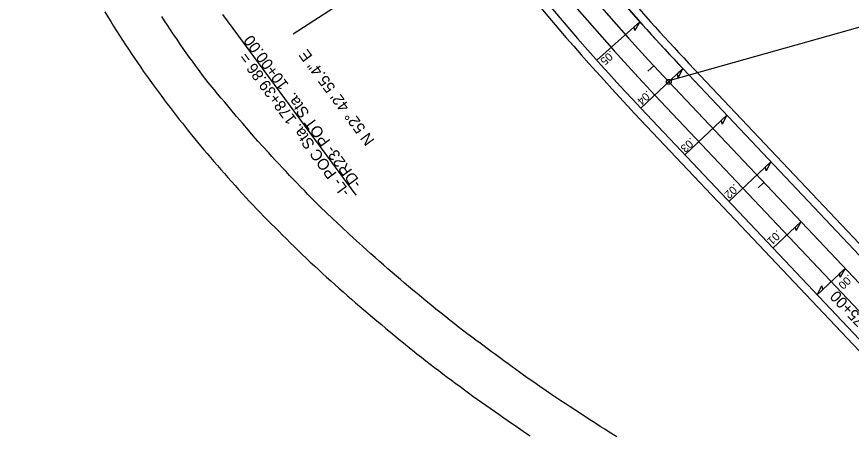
# Model space of a CAD drawing. Extents: x 472216 to 481979, y 489069 to 507339.
# Drawn here: x 474509 to 475030, y 503061 to 503322 of the extents above; entities that cross this region are included whole.
import ezdxf

# ---------------------------------------------------------------- set-up
doc = ezdxf.new("R2010")
doc.units = 0
for name, color, linetype in [('Old_Level_12', 7, 'Continuous'), ('Prop Drainage Structure Drop Inlet Grate 2 Narrow Slots and Sag Grates 840 24 CELL', 7, 'Continuous'), ('Prop Drainage Structure Drop Inlet Grate 2 Wide Slots and Sag Grates 840 22 Label', 7, 'Continuous'), ('Prop Drainage Structure Pipe RCP 24in Class III Label', 7, 'Continuous'), ('Prop Earthen Structure Head Ditch', 7, 'Continuous'), ('Prop Erosion Embankment Toe Protection CELL', 7, 'Continuous'), ('Prop Erosion Embankment Toe Protection Label', 7, 'Continuous'), ('Sheet Clip Boundary CELL', 7, 'Continuous'), ('Sheet North Arrow Point CELL', 7, 'Continuous'), ('Sheet PE Seal Cell', 7, 'Continuous'), ('Sheet Plan And Profile CELL', 7, 'Continuous'), ('Sheet Profile Grid Major CELL', 7, 'Continuous')]:
    doc.layers.add(name, color=color, linetype=linetype)

msp = doc.modelspace()

# ---------------------------------------------------------------- linework, layer by layer
at = {"layer": 'Old_Level_12'}
for p, q in [((474681.65, 503310.79), (474821.73, 503401.99)), ((474637.5, 503323.04), (474720.71, 503210.37)), ((474916.9, 503282.01), (475056.5, 503321.23))]:
    msp.add_line(p, q, dxfattribs=at)
msp.add_circle((474915.81, 503280.98), 1.5, dxfattribs=at)
msp.add_circle((474915.81, 503280.98), 1.5, dxfattribs=at)
msp.add_circle((474915.81, 503280.98), 1.5, dxfattribs=at)
at = {"layer": 'Prop Drainage Structure Drop Inlet Grate 2 Narrow Slots and Sag Grates 840 24 CELL'}
for points in [[(474897.69, 503318.43), (474894.55, 503312.94), (474894.24, 503315.34)], [(474924.53, 503289.22), (474921.55, 503283.64), (474921.17, 503286.04)], [(474952, 503260.14), (474949.02, 503254.57), (474948.64, 503256.97)], [(474979.47, 503231.07), (474976.49, 503225.49), (474976.11, 503227.89)], [(474998.22, 503193.75), (474995.23, 503188.18), (474994.86, 503190.57)], [(475025.69, 503164.67), (475022.7, 503159.1), (475022.33, 503161.5)], [(475008.24, 503148.18), (475011.23, 503153.76), (475011.6, 503151.36)]]:
    msp.add_lwpolyline(points, close=True, dxfattribs=at)
at = {"layer": 'Prop Drainage Structure Drop Inlet Grate 2 Wide Slots and Sag Grates 840 22 Label'}
for p, q in [((474870.85, 503294.44), (474897.69, 503318.43)), ((474898.36, 503264.5), (474924.53, 503289.22)), ((474925.83, 503235.42), (474952, 503260.14)), ((474953.3, 503206.34), (474979.47, 503231.07)), ((474980.78, 503177.27), (474998.22, 503193.75)), ((475008.25, 503148.19), (475025.69, 503164.67))]:
    msp.add_line(p, q, dxfattribs=at)
at = {"layer": 'Prop Drainage Structure Pipe RCP 24in Class III Label'}
for p, q in [((475170.3, 503029.09), (474924.53, 503289.22)), ((475144.03, 503004.47), (474898.37, 503264.49))]:
    msp.add_line(p, q, dxfattribs=at)
for radius, start in [(1469, 214.20275), (1433, 218.08574)]:
    msp.add_arc((475966.17, 504273.33), radius, start, 223.37358, dxfattribs=at)
at = {"layer": 'Prop Earthen Structure Head Ditch'}
for points in [[(474564.14, 503324.51), (474565.98, 503321.53), (474567.8, 503318.58), (474569.61, 503315.68), (474571.42, 503312.79), (474573.26, 503309.91), (474575.13, 503307.02), (474577.02, 503304.12), (474578.92, 503301.25), (474580.79, 503298.44), (474582.64, 503295.69), (474584.47, 503292.99), (474586.28, 503290.33), (474588.1, 503287.7), (474589.92, 503285.11), (474591.74, 503282.54), (474593.57, 503280), (474595.43, 503277.45), (474597.3, 503274.91), (474599.21, 503272.36), (474601.12, 503269.83), (474603.02, 503267.33), (474604.91, 503264.86), (474606.8, 503262.42), (474608.68, 503259.99), (474610.58, 503257.56), (474612.48, 503255.13), (474614.39, 503252.7), (474616.3, 503250.29), (474618.19, 503247.91), (474620.08, 503245.57), (474623.86, 503240.96), (474625.84, 503238.6), (474627.9, 503236.18), (474630.03, 503233.71), (474632.2, 503231.22), (474634.37, 503228.72), (474636.53, 503226.22), (474638.69, 503223.72), (474640.87, 503221.23), (474643.07, 503218.73), (474645.31, 503216.24), (474647.58, 503213.75), (474649.85, 503211.28), (474652.1, 503208.84), (474654.34, 503206.44), (474656.57, 503204.08), (474658.79, 503201.73), (474661.04, 503199.4), (474663.31, 503197.08), (474665.61, 503194.76), (474667.93, 503192.44), (474670.26, 503190.1), (474672.62, 503187.75), (474674.99, 503185.38), (474677.38, 503183), (474679.8, 503180.61), (474682.26, 503178.21), (474684.74, 503175.8), (474687.25, 503173.39), (474689.76, 503170.98), (474692.27, 503168.59), (474694.79, 503166.21), (474697.31, 503163.85), (474699.85, 503161.49), (474702.4, 503159.16), (474704.97, 503156.83), (474707.54, 503154.52), (474710.12, 503152.23), (474712.7, 503149.94), (474715.29, 503147.67), (474717.88, 503145.41), (474720.49, 503143.17), (474723.1, 503140.93), (474725.73, 503138.71), (474728.38, 503136.48), (474731.08, 503134.21), (474733.83, 503131.9), (474736.61, 503129.55), (474739.41, 503127.21), (474742.18, 503124.9), (474744.92, 503122.63), (474747.64, 503120.39), (474750.36, 503118.16), (474753.12, 503115.93), (474755.92, 503113.7), (474758.76, 503111.45), (474761.59, 503109.23), (474764.36, 503107.06), (474767.07, 503104.95), (474769.72, 503102.89), (474772.34, 503100.87), (474774.98, 503098.86), (474777.63, 503096.86), (474780.29, 503094.87), (474782.96, 503092.89), (474785.64, 503090.92), (474788.32, 503088.96), (474791.01, 503087.01), (474793.7, 503085.06), (474796.4, 503083.12), (474799.1, 503081.2), (474801.81, 503079.28), (474804.5, 503077.39), (474807.17, 503075.52), (474809.8, 503073.67), (474812.4, 503071.86), (474815.04, 503070.03), (474817.77, 503068.14), (474820.59, 503066.2), (474823.51, 503064.21), (474826.46, 503062.2), (474829.38, 503060.21)], [(474883.33, 503059.68), (474878.65, 503062.62), (474876.01, 503064.29), (474873.07, 503066.15), (474869.74, 503068.28), (474866.02, 503070.68), (474861.9, 503073.35), (474857.83, 503076), (474854.24, 503078.34), (474851.14, 503080.36), (474848.52, 503082.07), (474845.92, 503083.78), (474842.87, 503085.83), (474839.39, 503088.2), (474835.46, 503090.91), (474831.56, 503093.63), (474828.15, 503096.03), (474825.22, 503098.13), (474822.78, 503099.91), (474818.12, 503103.33), (474815.6, 503105.17), (474812.94, 503107.1), (474810.27, 503109.03), (474807.71, 503110.89), (474805.27, 503112.67), (474800.6, 503116.11), (474798.11, 503117.96), (474795.47, 503119.93), (474792.69, 503122.02), (474789.87, 503124.14), (474787.16, 503126.21), (474784.54, 503128.22), (474782.03, 503130.18), (474779.46, 503132.2), (474776.71, 503134.38), (474773.76, 503136.74), (474770.63, 503139.26), (474767.47, 503141.82), (474764.45, 503144.27), (474761.56, 503146.63), (474758.82, 503148.89), (474756.17, 503151.09), (474753.55, 503153.29), (474750.98, 503155.47), (474748.45, 503157.64), (474745.91, 503159.83), (474743.31, 503162.08), (474740.66, 503164.4), (474737.95, 503166.77), (474735.25, 503169.13), (474732.63, 503171.44), (474730.1, 503173.68), (474727.64, 503175.86), (474724.81, 503178.41), (474721.17, 503181.73), (474716.72, 503185.84), (474711.45, 503190.72), (474706.26, 503195.56), (474702.07, 503199.52), (474698.86, 503202.6), (474694.84, 503206.64), (474690.79, 503210.79), (474688.55, 503213.11), (474686.24, 503215.5), (474683.95, 503217.88), (474681.66, 503220.26), (474679.38, 503222.63), (474677.11, 503224.99), (474674.87, 503227.37), (474672.65, 503229.75), (474670.44, 503232.14), (474668.32, 503234.46), (474666.33, 503236.64), (474662.76, 503240.55), (474659.59, 503244.06), (474656.68, 503247.34), (474653.64, 503250.82), (474650.09, 503254.94), (474646.34, 503259.34), (474642.72, 503263.65), (474638.89, 503268.25), (474636.76, 503270.8), (474634.49, 503273.51), (474632.27, 503276.16), (474628.6, 503280.64), (474625.75, 503284.29), (474622.49, 503288.64), (474620.62, 503291.17), (474618.75, 503293.75), (474617, 503296.17), (474613.88, 503300.57), (474610.73, 503305.12), (474608.95, 503307.73), (474607.02, 503310.57), (474605.07, 503313.47), (474603.21, 503316.28), (474601.42, 503318.98), (474599.72, 503321.59)]]:
    msp.add_lwpolyline(points, dxfattribs=at)
at = {"layer": 'Prop Erosion Embankment Toe Protection CELL'}
for p, q in [((475173.89, 503032.57), (474928.17, 503292.65)), ((475140.4, 503001.04), (474894.73, 503261.06))]:
    msp.add_line(p, q, dxfattribs=at)
for radius, start in [(1474, 214.53881), (1428, 217.73765)]:
    msp.add_arc((475966.17, 504273.33), radius, start, 223.37358, dxfattribs=at)
at = {"layer": 'Prop Erosion Embankment Toe Protection Label'}
msp.add_line((475152.86, 503012.6), (474907.09, 503272.74), dxfattribs=at)
msp.add_arc((475966.17, 504273.33), 1457, 176.96875, 223.37358, dxfattribs=at)
at = {"layer": 'Sheet Clip Boundary CELL'}
msp.add_arc((475966.17, 504273.33), 1433, 176.96875, 223.37358, dxfattribs=at)
at = {"layer": 'Sheet North Arrow Point CELL'}
msp.add_line((475317.78, 502855.51), (474915.81, 503280.98), dxfattribs=at)
msp.add_arc((475966.17, 504273.33), 1445, 176.96875, 223.37358, dxfattribs=at)
at = {"layer": 'Sheet PE Seal Cell'}
for p, q in [((474906.45, 503290.98), (474902.78, 503287.58)), ((474975.08, 503218.25), (474971.44, 503214.81))]:
    msp.add_line(p, q, dxfattribs=at)

# ---------------------------------------------------------------- texts
at = {"layer": 'Old_Level_12'}
for s, p in [('-DR23- POT Sta.  10+00.00', (474724.55, 503217.66)), ('-L- POC Sta. 178+39.86 = ', (474717.41, 503212.39))]:
    msp.add_text(s, height=7, rotation=126.4463, dxfattribs=at).set_placement(p)
at = {"layer": 'Prop Drainage Structure Drop Inlet Grate 2 Narrow Slots and Sag Grates 840 24 CELL'}
for s, rotation, p in [('.05', 221.7875, (474879.53, 503300.78)), ('.04', 223.3736, (474902.37, 503275.96)), ('.03', 223.3736, (474929.48, 503246.49)), ('.02', 223.3736, (474956.79, 503217.64)), ('.01', 223.3736, (474983.45, 503188.79)), ('.00', 223.3735, (475027.89, 503161.15))]:
    msp.add_text(s, height=5, rotation=rotation, dxfattribs=at).set_placement(p)
at = {"layer": 'Sheet Plan And Profile CELL'}
msp.add_text('N 52%%d 42\' 55.4" E', height=7, rotation=126.4463, dxfattribs=at).set_placement((474732.63, 503244.49))
at = {"layer": 'Sheet Profile Grid Major CELL'}
msp.add_text('175+00', height=7, rotation=133.3736, dxfattribs=at).set_placement((475042.41, 503128.52))

doc.saveas('drawing.dxf')
